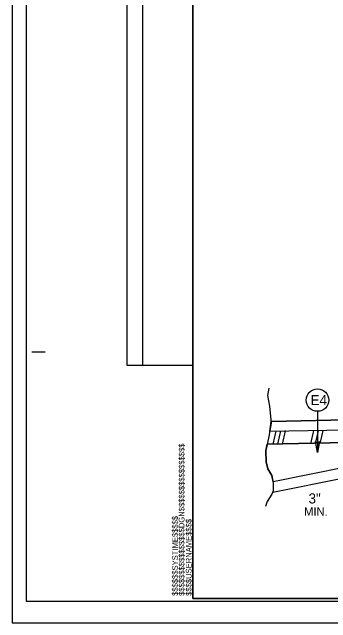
# Model space of a CAD drawing. Extents: x 1640342 to 1730599, y 538663 to 843747.
# Drawn here: x 1729840.7 to 1729899.5, y 540136.9 to 540249.6 of the extents above; entities that cross this region are included whole.
import ezdxf

# ---------------------------------------------------------------- set-up
doc = ezdxf.new("R2010")
doc.units = 0
for name, color, linetype in [('Sheet Block Revision CELL', 7, 'Continuous'), ('Sheet Plan CELL', 7, 'Continuous'), ('Sheet Plot Border Inside CELL', 7, 'Continuous'), ('Sheet Plot Border Outside CELL', 7, 'Continuous'), ('Typical Detail Wedge2 CELL', 7, 'Continuous'), ('Typical ID Circle CELL', 7, 'Continuous'), ('Typical Terminator CELL', 7, 'Continuous'), ('Typical Text ID Circle CELL', 7, 'Continuous')]:
    doc.layers.add(name, color=color, linetype=linetype)

msp = doc.modelspace()

# ---------------------------------------------------------------- linework, layer by layer
at = {"layer": 'Sheet Block Revision CELL'}
msp.add_line((1729864.8, 540184.42), (1729864.79, 540342.55), dxfattribs=at)
msp.add_lwpolyline([(1729861.89, 540184.41), (1729861.89, 540342.54), (1729873.99, 540342.55), (1729873.99, 540184.42)], close=True, dxfattribs=at)
at = {"layer": 'Sheet Plan CELL'}
for p, q in [((1729844.3, 540186.92), (1729846.8, 540186.91)), ((1729873.99, 540141.42), (1729873.99, 540141.42))]:
    msp.add_line(p, q, dxfattribs=at)
for points in [[(1730174, 540351.42), (1729873.99, 540351.42), (1729873.99, 540141.42), (1730173.99, 540141.42)], [(1729873.99, 540141.42), (1729873.99, 540351.41), (1730133.98, 540351.42), (1730133.99, 540321.41), (1730173.99, 540321.41), (1730173.99, 540141.42)]]:
    msp.add_lwpolyline(points, close=True, dxfattribs=at)
at = {"layer": 'Sheet Plot Border Inside CELL'}
msp.add_lwpolyline([(1729843.29, 540140.92), (1730176.49, 540140.92), (1730176.49, 540351.92), (1729843.29, 540351.92)], close=True, dxfattribs=at)
at = {"layer": 'Sheet Plot Border Outside CELL'}
msp.add_lwpolyline([(1729840.69, 540136.92), (1730177.39, 540136.92), (1730177.39, 540355.92), (1729840.69, 540355.92)], close=True, dxfattribs=at)
at = {"layer": 'Typical Detail Wedge2 CELL'}
for p, q in [((1729934.82, 540175.01), (1729888.46, 540174.09)), ((1729888.46, 540174.09), (1729934.82, 540175.01)), ((1729888.2, 540172.22), (1729888.46, 540174.09)), ((1729930.76, 540173.07), (1729888.2, 540172.22)), ((1729930.76, 540173.07), (1729888.2, 540172.22)), ((1729934.89, 540172.16), (1729888.81, 540162.94)), ((1729914.54, 540170.42), (1729887.74, 540169.89)), ((1729887.74, 540169.89), (1729914.54, 540170.42)), ((1729934.81, 540170.18), (1729888.79, 540160.97)), ((1729909.87, 540167.16), (1729888.81, 540162.94))]:
    msp.add_line(p, q, dxfattribs=at)
for points in [[(1729888.03, 540180.2), (1729887.78, 540178.85), (1729888.15, 540176.92), (1729888.48, 540173.79), (1729888.03, 540171.32), (1729887.5, 540168.65), (1729887.54, 540166.63), (1729887.87, 540165.36), (1729888.61, 540164.08), (1729888.85, 540162.69), (1729888.81, 540161.29), (1729888.56, 540160.63), (1729887.7, 540159.31), (1729887.41, 540158.41)], [(1729888.81, 540162.94), (1729888.61, 540164.08), (1729887.87, 540165.36), (1729887.54, 540166.63), (1729887.5, 540168.65), (1729887.74, 540169.89)]]:
    msp.add_lwpolyline(points, dxfattribs=at)
at = {"layer": 'Typical ID Circle CELL'}
msp.add_line((1729897.02, 540175.95), (1729897.02, 540168.34), dxfattribs=at)
msp.add_circle((1729897.01, 540178.02), 2.07, dxfattribs=at)
at = {"layer": 'Typical Terminator CELL'}
msp.add_lwpolyline([(1729897.36, 540170.35), (1729897.02, 540168.34), (1729896.66, 540170.36), (1729897.02, 540170.1)], close=True, dxfattribs=at)
msp.add_lwpolyline([(1729897.36, 540170.35), (1729897.02, 540168.34), (1729896.66, 540170.36), (1729897.02, 540170.1)], close=True, dxfattribs=at)

# ---------------------------------------------------------------- texts
at = {"layer": 'Sheet Plan CELL'}
for s, p in [('$$$$$$$$$$$$$$$$DGN$$$$$$$$$$$$$$$$', (1729872.46, 540141.89)), ('$$$$$$SYSTIME$$$$$', (1729871.25, 540141.89)), ('$$$$USERNAME$$$$', (1729873.77, 540141.89))]:
    msp.add_text(s, height=1.05, rotation=90, dxfattribs=at).set_placement(p)
at = {"layer": 'Typical Detail Wedge2 CELL'}
for rotation, p in [(1.1447, (1729888.67, 540169.92)), (1.1464, (1729895.62, 540170))]:
    msp.add_text('/// ', height=2.325, rotation=rotation, dxfattribs=at).set_placement(p)
for s, height, p in [('3"', 1.854, (1729895.35, 540158.94)), ('MIN.', 1.549, (1729894.53, 540156.66))]:
    msp.add_text(s, height=height, dxfattribs=at).set_placement(p)
at = {"layer": 'Typical Text ID Circle CELL'}
msp.add_text('E4', height=1.854, dxfattribs=at).set_placement((1729895.72, 540177.09))

doc.saveas('drawing.dxf')
